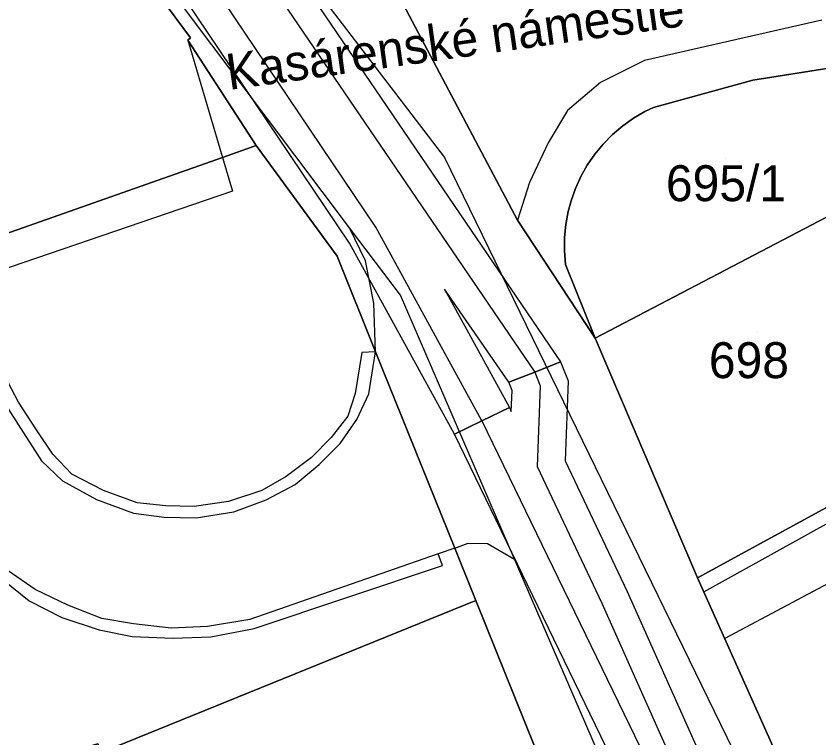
# Model space of a CAD drawing. Extents: x -263423 to -261326, y -1240067 to -1237864.
# Drawn here: x -262842.14 to -262797.45, y -1239040.59 to -1239000.42 of the extents above; entities that cross this region are included whole.
import ezdxf

# ---------------------------------------------------------------- set-up
doc = ezdxf.new("R2010")
doc.units = 0
for name, color, linetype in [('body_kn', 7, 'Continuous'), ('kladpar_druhypozemkov', 7, 'Continuous'), ('kladpar_hranice', 7, 'Continuous'), ('kladpar_parcelnecisla', 7, 'Continuous'), ('kladpar_plochy', 7, 'Continuous'), ('popisy', 7, 'Continuous'), ('tarchy_linie', 7, 'Continuous'), ('zappar_hrandruhpozemk', 7, 'Continuous')]:
    doc.layers.add(name, color=color, linetype=linetype)

msp = doc.modelspace()

# ---------------------------------------------------------------- linework, layer by layer
at = {"layer": 'body_kn'}
for p, q in [((-262832.42, -1239001.63), (-262832.42, -1239001.63)), ((-262832.58, -1239001.75), (-262832.58, -1239001.75)), ((-262832.58, -1239001.75), (-262832.58, -1239001.75)), ((-262807.15, -1239002.89), (-262807.15, -1239002.89)), ((-262809.61, -1239004.11), (-262809.61, -1239004.11)), ((-262801.13, -1239003.98), (-262801.13, -1239003.98)), ((-262811.44, -1239005.68), (-262811.44, -1239005.68)), ((-262807.14, -1239005.73), (-262807.14, -1239005.73)), ((-262806.66, -1239005.5), (-262806.66, -1239005.5)), ((-262807.77, -1239006.1), (-262807.77, -1239006.1)), ((-262808.37, -1239006.53), (-262808.37, -1239006.53)), ((-262808.93, -1239007.01), (-262808.93, -1239007.01)), ((-262812.52, -1239007.47), (-262812.52, -1239007.47)), ((-262828.77, -1239007.63), (-262828.77, -1239007.63)), ((-262809.45, -1239007.54), (-262809.45, -1239007.54)), ((-262830.65, -1239008.29), (-262830.65, -1239008.29)), ((-262830.65, -1239008.29), (-262830.65, -1239008.29)), ((-262818.29, -1239008.29), (-262818.29, -1239008.29)), ((-262809.92, -1239008.1), (-262809.92, -1239008.1)), ((-262810.34, -1239008.71), (-262810.34, -1239008.71)), ((-262813.55, -1239009.69), (-262813.55, -1239009.69)), ((-262810.7, -1239009.35), (-262810.7, -1239009.35)), ((-262830.1, -1239010.16), (-262830.1, -1239010.16)), ((-262811, -1239010.02), (-262811, -1239010.02)), ((-262811.24, -1239010.7), (-262811.24, -1239010.7)), ((-262811.4, -1239011.29), (-262811.4, -1239011.29)), ((-262814.22, -1239011.77), (-262814.22, -1239011.77)), ((-262823.58, -1239012.2), (-262823.58, -1239012.2)), ((-262822.12, -1239012.16), (-262822.12, -1239012.16)), ((-262811.54, -1239012.01), (-262811.54, -1239012.01)), ((-262811.61, -1239012.75), (-262811.61, -1239012.75)), ((-262823.57, -1239013.05), (-262823.57, -1239013.05)), ((-262811.61, -1239013.48), (-262811.61, -1239013.48)), ((-262824.27, -1239013.79), (-262824.27, -1239013.79)), ((-262822.68, -1239014.05), (-262822.68, -1239014.05)), ((-262811.55, -1239014.25), (-262811.55, -1239014.25)), ((-262820.74, -1239015.96), (-262820.74, -1239015.96)), ((-262818.29, -1239015.61), (-262818.29, -1239015.61)), ((-262822.23, -1239016.4), (-262822.23, -1239016.4)), ((-262809.91, -1239018.35), (-262809.91, -1239018.35)), ((-262822.9, -1239019.14), (-262822.9, -1239019.14)), ((-262822.13, -1239019.1), (-262822.13, -1239019.1)), ((-262822.13, -1239019.1), (-262822.13, -1239019.1)), ((-262811.83, -1239019.66), (-262811.83, -1239019.66)), ((-262813.27, -1239020.23), (-262813.27, -1239020.23)), ((-262813.27, -1239020.23), (-262813.27, -1239020.23)), ((-262814.71, -1239020.8), (-262814.71, -1239020.8)), ((-262811.41, -1239020.72), (-262811.41, -1239020.72)), ((-262814.53, -1239021.26), (-262814.53, -1239021.26)), ((-262812.97, -1239020.99), (-262812.97, -1239020.99)), ((-262823.27, -1239021.42), (-262823.27, -1239021.42)), ((-262822.5, -1239021.44), (-262822.5, -1239021.44)), ((-262842, -1239021.9), (-262842, -1239021.9)), ((-262814.68, -1239022.21), (-262814.68, -1239022.21)), ((-262823.67, -1239022.68), (-262823.67, -1239022.68)), ((-262814.58, -1239022.42), (-262814.58, -1239022.42)), ((-262823.17, -1239022.88), (-262823.17, -1239022.88)), ((-262816.21, -1239022.95), (-262816.21, -1239022.95)), ((-262816.21, -1239022.95), (-262816.21, -1239022.95)), ((-262841.01, -1239023.45), (-262841.01, -1239023.45)), ((-262841.59, -1239023.82), (-262841.59, -1239023.82)), ((-262824.59, -1239023.87), (-262824.59, -1239023.87)), ((-262817.74, -1239023.69), (-262817.74, -1239023.69)), ((-262824.09, -1239024.2), (-262824.09, -1239024.2)), ((-262840.09, -1239024.8), (-262840.09, -1239024.8)), ((-262840.73, -1239025.17), (-262840.73, -1239025.17)), ((-262825.69, -1239024.99), (-262825.69, -1239024.99)), ((-262825.26, -1239025.38), (-262825.26, -1239025.38)), ((-262811.58, -1239025.17), (-262811.58, -1239025.17)), ((-262813.14, -1239025.49), (-262813.14, -1239025.49)), ((-262839.55, -1239026.28), (-262839.55, -1239026.28)), ((-262839.04, -1239025.91), (-262839.04, -1239025.91)), ((-262827.11, -1239026.04), (-262827.11, -1239026.04)), ((-262826.61, -1239026.49), (-262826.61, -1239026.49)), ((-262837.28, -1239026.83), (-262837.28, -1239026.83)), ((-262828.46, -1239026.83), (-262828.46, -1239026.83)), ((-262837.67, -1239027.33), (-262837.67, -1239027.33)), ((-262835.39, -1239027.51), (-262835.39, -1239027.51)), ((-262830.31, -1239027.43), (-262830.31, -1239027.43)), ((-262828.22, -1239027.35), (-262828.22, -1239027.35)), ((-262835.6, -1239028.08), (-262835.6, -1239028.08)), ((-262833.81, -1239027.67), (-262833.81, -1239027.67)), ((-262832.22, -1239027.71), (-262832.22, -1239027.71)), ((-262830.01, -1239028.01), (-262830.01, -1239028.01)), ((-262833.89, -1239028.31), (-262833.89, -1239028.31)), ((-262832.11, -1239028.34), (-262832.11, -1239028.34)), ((-262816.98, -1239029.75), (-262816.98, -1239029.75)), ((-262815.9, -1239029.78), (-262815.9, -1239029.78)), ((-262817.72, -1239030.03), (-262817.72, -1239030.03)), ((-262817.72, -1239030.03), (-262817.72, -1239030.03)), ((-262818.64, -1239030.35), (-262818.64, -1239030.35)), ((-262814.39, -1239030.64), (-262814.39, -1239030.64)), ((-262818.4, -1239030.99), (-262818.4, -1239030.99)), ((-262804.2, -1239031.68), (-262804.2, -1239031.68)), ((-262841.08, -1239032.34), (-262841.08, -1239032.34)), ((-262808.13, -1239032.44), (-262808.13, -1239032.44)), ((-262803.85, -1239032.46), (-262803.85, -1239032.46)), ((-262803.85, -1239032.46), (-262803.85, -1239032.46)), ((-262841.41, -1239032.97), (-262841.41, -1239032.97)), ((-262816.55, -1239032.94), (-262816.55, -1239032.94)), ((-262816.55, -1239032.94), (-262816.55, -1239032.94)), ((-262839.26, -1239033.21), (-262839.26, -1239033.21)), ((-262809.54, -1239033.09), (-262809.54, -1239033.09)), ((-262839.59, -1239033.9), (-262839.59, -1239033.9)), ((-262837.37, -1239033.95), (-262837.37, -1239033.95)), ((-262835.6, -1239034.24), (-262835.6, -1239034.24)), ((-262829.13, -1239034), (-262829.13, -1239034)), ((-262837.51, -1239034.58), (-262837.51, -1239034.58)), ((-262833.51, -1239034.48), (-262833.51, -1239034.48)), ((-262831.48, -1239034.39), (-262831.48, -1239034.39)), ((-262828.88, -1239034.51), (-262828.88, -1239034.51)), ((-262835.68, -1239034.94), (-262835.68, -1239034.94)), ((-262833.4, -1239035.05), (-262833.4, -1239035.05)), ((-262831.3, -1239034.97), (-262831.3, -1239034.97)), ((-262802.69, -1239035.06), (-262802.69, -1239035.06))]:
    msp.add_line(p, q, dxfattribs=at)
at = {"layer": 'kladpar_druhypozemkov'}
for p, q in [((-262802.63, -1239008.33), (-262802.63, -1239008.33)), ((-262800.85, -1239017.96), (-262800.85, -1239017.96))]:
    msp.add_line(p, q, dxfattribs=at)
at = {"layer": 'kladpar_hranice'}
for points in [[(-262833.73, -1238969.9), (-262828.37, -1238983.66), (-262825.44, -1238990.59), (-262814.22, -1239011.77), (-262809.91, -1239018.35), (-262804.2, -1239031.68), (-262793.25, -1239056.13), (-262787.58, -1239069.66), (-262784.4, -1239077.87), (-262784.29, -1239078.44), (-262779.18, -1239091.51), (-262776.96, -1239097.28)], [(-262890.23, -1238999.92), (-262860.28, -1238989.24), (-262860.11, -1238990.01), (-262858.07, -1238988.96), (-262845.05, -1238984.64), (-262832.42, -1239001.63), (-262832.58, -1239001.75), (-262828.77, -1239007.63), (-262830.65, -1239008.29), (-262851.89, -1239015.77), (-262866.58, -1239020.94), (-262879.77, -1239025.59), (-262903.62, -1239034.03), (-262904.2, -1239034.27), (-262921.21, -1239040.26), (-262930.47, -1239014.27), (-262890.23, -1238999.92)], [(-262796.48, -1239087.39), (-262797.61, -1239083.87), (-262802.54, -1239068.64), (-262804.22, -1239064.15), (-262805.11, -1239061.59), (-262807.87, -1239054.48), (-262808.42, -1239053.13), (-262810.48, -1239048.02), (-262812.71, -1239042.49), (-262816.55, -1239032.94), (-262817.72, -1239030.03), (-262822.13, -1239019.1), (-262824.27, -1239013.79), (-262828.77, -1239007.63), (-262832.58, -1239001.75), (-262832.42, -1239001.63), (-262845.05, -1238984.64)], [(-262791.6, -1239002.48), (-262801.13, -1239003.98), (-262806.66, -1239005.5), (-262807.14, -1239005.73), (-262807.77, -1239006.1), (-262808.37, -1239006.53), (-262808.93, -1239007.01), (-262809.45, -1239007.54), (-262809.92, -1239008.1), (-262810.34, -1239008.71), (-262810.7, -1239009.35), (-262811, -1239010.02), (-262811.24, -1239010.7), (-262811.4, -1239011.29), (-262811.54, -1239012.01), (-262811.61, -1239012.75), (-262811.61, -1239013.48), (-262811.55, -1239014.25), (-262809.91, -1239018.35), (-262814.22, -1239011.77), (-262825.44, -1238990.59)], [(-262796.63, -1239011.41), (-262809.91, -1239018.35), (-262811.55, -1239014.25), (-262811.61, -1239013.48), (-262811.61, -1239012.75), (-262811.54, -1239012.01), (-262811.4, -1239011.29), (-262811.24, -1239010.7), (-262811, -1239010.02), (-262810.7, -1239009.35), (-262810.34, -1239008.71), (-262809.92, -1239008.1), (-262809.45, -1239007.54), (-262808.93, -1239007.01), (-262808.37, -1239006.53), (-262807.77, -1239006.1), (-262807.14, -1239005.73), (-262806.66, -1239005.5), (-262801.13, -1239003.98), (-262791.6, -1239002.48)], [(-262830.65, -1239008.29), (-262828.77, -1239007.63), (-262824.27, -1239013.79), (-262822.13, -1239019.1), (-262817.72, -1239030.03), (-262816.55, -1239032.94), (-262837.35, -1239041.38), (-262837.59, -1239040.93), (-262846.66, -1239043.6), (-262846.84, -1239043.15), (-262851.13, -1239044.96), (-262856.18, -1239046.5), (-262857.55, -1239042.6), (-262856.21, -1239042.12), (-262858.22, -1239035.66), (-262861.36, -1239036.67), (-262866.58, -1239020.94), (-262851.89, -1239015.77), (-262830.65, -1239008.29)], [(-262796.63, -1239011.41), (-262796.17, -1239011.84), (-262795.78, -1239012.7), (-262794.24, -1239016.13), (-262793.86, -1239016.98), (-262792.82, -1239019.29), (-262791.61, -1239021.98), (-262795.47, -1239024.31), (-262794.57, -1239026.43), (-262804.2, -1239031.68), (-262809.91, -1239018.35), (-262796.63, -1239011.41)], [(-262793.21, -1239025.44), (-262781.74, -1239049.2), (-262793.25, -1239056.13), (-262804.2, -1239031.68), (-262794.57, -1239026.43), (-262793.21, -1239025.44)], [(-262816.55, -1239032.94), (-262812.71, -1239042.49), (-262837.6, -1239051.59), (-262837.93, -1239050.65), (-262838.83, -1239050.95), (-262842.89, -1239052.37), (-262843.43, -1239052.56), (-262844.81, -1239048.91), (-262846.66, -1239043.6), (-262837.59, -1239040.93), (-262837.35, -1239041.38), (-262816.55, -1239032.94)]]:
    msp.add_lwpolyline(points, dxfattribs=at)
at = {"layer": 'kladpar_plochy'}
for points in [[(-262833.73, -1238969.9), (-262828.37, -1238983.66), (-262825.44, -1238990.59), (-262814.22, -1239011.77), (-262809.91, -1239018.35), (-262804.2, -1239031.68), (-262793.25, -1239056.13), (-262787.58, -1239069.66), (-262784.4, -1239077.87), (-262784.29, -1239078.44), (-262779.18, -1239091.51), (-262776.96, -1239097.28)], [(-262796.48, -1239087.39), (-262797.61, -1239083.87), (-262802.54, -1239068.64), (-262804.22, -1239064.15), (-262805.11, -1239061.59), (-262807.87, -1239054.48), (-262808.42, -1239053.13), (-262810.48, -1239048.02), (-262812.71, -1239042.49), (-262816.55, -1239032.94), (-262817.72, -1239030.03), (-262822.13, -1239019.1), (-262824.27, -1239013.79), (-262828.77, -1239007.63), (-262832.58, -1239001.75), (-262832.42, -1239001.63), (-262845.05, -1238984.64)], [(-262791.6, -1239002.48), (-262801.13, -1239003.98), (-262806.66, -1239005.5), (-262807.14, -1239005.73), (-262807.77, -1239006.1), (-262808.37, -1239006.53), (-262808.93, -1239007.01), (-262809.45, -1239007.54), (-262809.92, -1239008.1), (-262810.34, -1239008.71), (-262810.7, -1239009.35), (-262811, -1239010.02), (-262811.24, -1239010.7), (-262811.4, -1239011.29), (-262811.54, -1239012.01), (-262811.61, -1239012.75), (-262811.61, -1239013.48), (-262811.55, -1239014.25), (-262809.91, -1239018.35), (-262814.22, -1239011.77), (-262825.44, -1238990.59)]]:
    msp.add_lwpolyline(points, dxfattribs=at)
for points in [[(-262890.23, -1238999.92), (-262860.28, -1238989.24), (-262860.11, -1238990.01), (-262858.07, -1238988.96), (-262845.05, -1238984.64), (-262832.42, -1239001.63), (-262832.58, -1239001.75), (-262828.77, -1239007.63), (-262830.65, -1239008.29), (-262851.89, -1239015.77), (-262866.58, -1239020.94), (-262879.77, -1239025.59), (-262903.62, -1239034.03), (-262904.2, -1239034.27), (-262921.21, -1239040.26), (-262930.47, -1239014.27)], [(-262791.6, -1239002.48), (-262783.53, -1239002.22), (-262781.74, -1239002.53), (-262785.13, -1239004.55), (-262789.71, -1239007.28), (-262796.63, -1239011.41), (-262809.91, -1239018.35), (-262811.55, -1239014.25), (-262811.61, -1239013.48), (-262811.61, -1239012.75), (-262811.54, -1239012.01), (-262811.4, -1239011.29), (-262811.24, -1239010.7), (-262811, -1239010.02), (-262810.7, -1239009.35), (-262810.34, -1239008.71), (-262809.92, -1239008.1), (-262809.45, -1239007.54), (-262808.93, -1239007.01), (-262808.37, -1239006.53), (-262807.77, -1239006.1), (-262807.14, -1239005.73), (-262806.66, -1239005.5), (-262801.13, -1239003.98)], [(-262830.65, -1239008.29), (-262828.77, -1239007.63), (-262824.27, -1239013.79), (-262822.13, -1239019.1), (-262817.72, -1239030.03), (-262816.55, -1239032.94), (-262837.35, -1239041.38), (-262837.59, -1239040.93), (-262846.66, -1239043.6), (-262846.84, -1239043.15), (-262851.13, -1239044.96), (-262856.18, -1239046.5), (-262857.55, -1239042.6), (-262856.21, -1239042.12), (-262858.22, -1239035.66), (-262861.36, -1239036.67), (-262866.58, -1239020.94), (-262851.89, -1239015.77)], [(-262796.63, -1239011.41), (-262796.17, -1239011.84), (-262795.78, -1239012.7), (-262794.24, -1239016.13), (-262793.86, -1239016.98), (-262792.82, -1239019.29), (-262791.61, -1239021.98), (-262795.47, -1239024.31), (-262794.57, -1239026.43), (-262804.2, -1239031.68), (-262809.91, -1239018.35)], [(-262793.21, -1239025.44), (-262781.74, -1239049.2), (-262793.25, -1239056.13), (-262804.2, -1239031.68), (-262794.57, -1239026.43)], [(-262816.55, -1239032.94), (-262812.71, -1239042.49), (-262837.6, -1239051.59), (-262837.93, -1239050.65), (-262838.83, -1239050.95), (-262842.89, -1239052.37), (-262843.43, -1239052.56), (-262844.81, -1239048.91), (-262846.66, -1239043.6), (-262837.59, -1239040.93), (-262837.35, -1239041.38)]]:
    msp.add_lwpolyline(points, close=True, dxfattribs=at)
at = {"layer": 'tarchy_linie'}
for points in [[(-262940.96, -1238998.28), (-262850.59, -1238966.35), (-262839.25, -1238979.33), (-262811.83, -1239019.66), (-262813.27, -1239020.23), (-262814.71, -1239020.8), (-262818.29, -1239015.61), (-262814.68, -1239022.21), (-262816.21, -1239022.95), (-262817.74, -1239023.69), (-262823.57, -1239013.05), (-262847.13, -1238978.08), (-262938.84, -1239008.64), (-262939.18, -1239006.96), (-262939.52, -1239005.28), (-262847.49, -1238974.62), (-262851.55, -1238969.97), (-262940.33, -1239001.35), (-262940.64, -1238999.81), (-262940.96, -1238998.28)], [(-262940.64, -1238999.81), (-262851.07, -1238968.16), (-262840.48, -1238980.28), (-262813.27, -1239020.23)], [(-262816.21, -1239022.95), (-262822.12, -1239012.16), (-262846.44, -1238976.06), (-262939.18, -1239006.96)], [(-262787.1, -1239097.15), (-262802.9, -1239054.28), (-262817.74, -1239023.69), (-262816.21, -1239022.95), (-262814.68, -1239022.21), (-262814.58, -1239022.42), (-262814.53, -1239021.26), (-262814.71, -1239020.8), (-262813.27, -1239020.23), (-262811.83, -1239019.66), (-262811.41, -1239020.72), (-262811.58, -1239025.17), (-262808.13, -1239032.44), (-262800.02, -1239050.59), (-262793.82, -1239065.63), (-262791.51, -1239071.61), (-262780.14, -1239104.77)], [(-262813.27, -1239020.23), (-262812.97, -1239020.99), (-262813.14, -1239025.49), (-262809.54, -1239033.09), (-262801.45, -1239051.2), (-262795.26, -1239066.2), (-262792.97, -1239072.14), (-262781.61, -1239105.26)], [(-262816.21, -1239022.95), (-262801.33, -1239053.61), (-262785.49, -1239096.59), (-262778.97, -1239116.64), (-262769.58, -1239148.24), (-262765.58, -1239161.32), (-262756.14, -1239192.63), (-262745.47, -1239227.02), (-262734.36, -1239262.66), (-262729.23, -1239278.2), (-262719.46, -1239309.9), (-262705.75, -1239353.04), (-262693.14, -1239374.02), (-262677.03, -1239427.73), (-262664.56, -1239482.72), (-262653.16, -1239519.18)], [(-262803.85, -1239032.46), (-262792.78, -1239026.33), (-262791.45, -1239029.08), (-262802.69, -1239035.06), (-262803.85, -1239032.46)]]:
    msp.add_lwpolyline(points, dxfattribs=at)
at = {"layer": 'zappar_hrandruhpozemk'}
for p, q in [((-262797.28, -1239000.65), (-262807.15, -1239002.89)), ((-262832.58, -1239001.75), (-262830.65, -1239008.29)), ((-262830.65, -1239008.29), (-262830.1, -1239010.16)), ((-262830.1, -1239010.16), (-262851.83, -1239017.59)), ((-262822.68, -1239014.05), (-262823.58, -1239012.2)), ((-262822.23, -1239016.4), (-262822.68, -1239014.05)), ((-262822.13, -1239019.1), (-262822.23, -1239016.4)), ((-262830.31, -1239027.43), (-262832.22, -1239027.71)), ((-262817.72, -1239030.03), (-262816.98, -1239029.75)), ((-262816.98, -1239029.75), (-262815.9, -1239029.78)), ((-262815.9, -1239029.78), (-262814.39, -1239030.64)), ((-262818.4, -1239030.99), (-262818.64, -1239030.35)), ((-262828.88, -1239034.51), (-262818.4, -1239030.99))]:
    msp.add_line(p, q, dxfattribs=at)
for points in [[(-262804.85, -1239052.7), (-262814.39, -1239030.64), (-262820.74, -1239015.96), (-262823.58, -1239012.2), (-262832.77, -1238999.99)], [(-262824.65, -1238999.98), (-262818.29, -1239008.29), (-262797.7, -1239050.57)], [(-262807.15, -1239002.89), (-262809.61, -1239004.11), (-262811.44, -1239005.68), (-262812.52, -1239007.47), (-262813.55, -1239009.69), (-262814.22, -1239011.77)], [(-262832.22, -1239027.71), (-262833.81, -1239027.67), (-262835.39, -1239027.51), (-262837.28, -1239026.83), (-262839.04, -1239025.91), (-262840.09, -1239024.8), (-262841.01, -1239023.45), (-262842, -1239021.9), (-262842.79, -1239020.42), (-262843.44, -1239018.5), (-262843.8, -1239017.29)], [(-262842.57, -1239022.27), (-262841.59, -1239023.82), (-262840.73, -1239025.17), (-262839.55, -1239026.28), (-262837.67, -1239027.33), (-262835.6, -1239028.08), (-262833.89, -1239028.31), (-262832.11, -1239028.34), (-262830.01, -1239028.01), (-262828.22, -1239027.35), (-262826.61, -1239026.49), (-262825.26, -1239025.38), (-262824.09, -1239024.2), (-262823.17, -1239022.88), (-262822.5, -1239021.44), (-262822.13, -1239019.1), (-262822.9, -1239019.14), (-262823.27, -1239021.42), (-262823.67, -1239022.68), (-262824.59, -1239023.87), (-262825.69, -1239024.99), (-262827.11, -1239026.04), (-262828.46, -1239026.83), (-262830.31, -1239027.43)], [(-262850.2, -1239019.75), (-262849.12, -1239022.76), (-262848.16, -1239025.01), (-262847.12, -1239026.87), (-262845.95, -1239028.68), (-262844.59, -1239030.36), (-262842.85, -1239031.8), (-262841.41, -1239032.97), (-262839.59, -1239033.9), (-262837.51, -1239034.58), (-262835.68, -1239034.94), (-262833.4, -1239035.05), (-262831.3, -1239034.97), (-262828.88, -1239034.51)], [(-262817.72, -1239030.03), (-262818.64, -1239030.35), (-262829.13, -1239034), (-262831.48, -1239034.39), (-262833.51, -1239034.48), (-262835.6, -1239034.24), (-262837.37, -1239033.95), (-262839.26, -1239033.21), (-262841.08, -1239032.34), (-262842.58, -1239031.29)]]:
    msp.add_lwpolyline(points, dxfattribs=at)

# ---------------------------------------------------------------- texts
at = {"layer": 'kladpar_parcelnecisla'}
for s, p in [('695/1', (-262805.965, -1239010.72)), ('698', (-262803.573, -1239020.57))]:
    msp.add_text(s, height=2, dxfattribs=at).set_placement(p)
at = {"layer": 'popisy'}
msp.add_text('Kasárenské námestie', height=2, rotation=8, dxfattribs=at).set_placement((-262830.29, -1239004.535))

doc.saveas('drawing.dxf')
